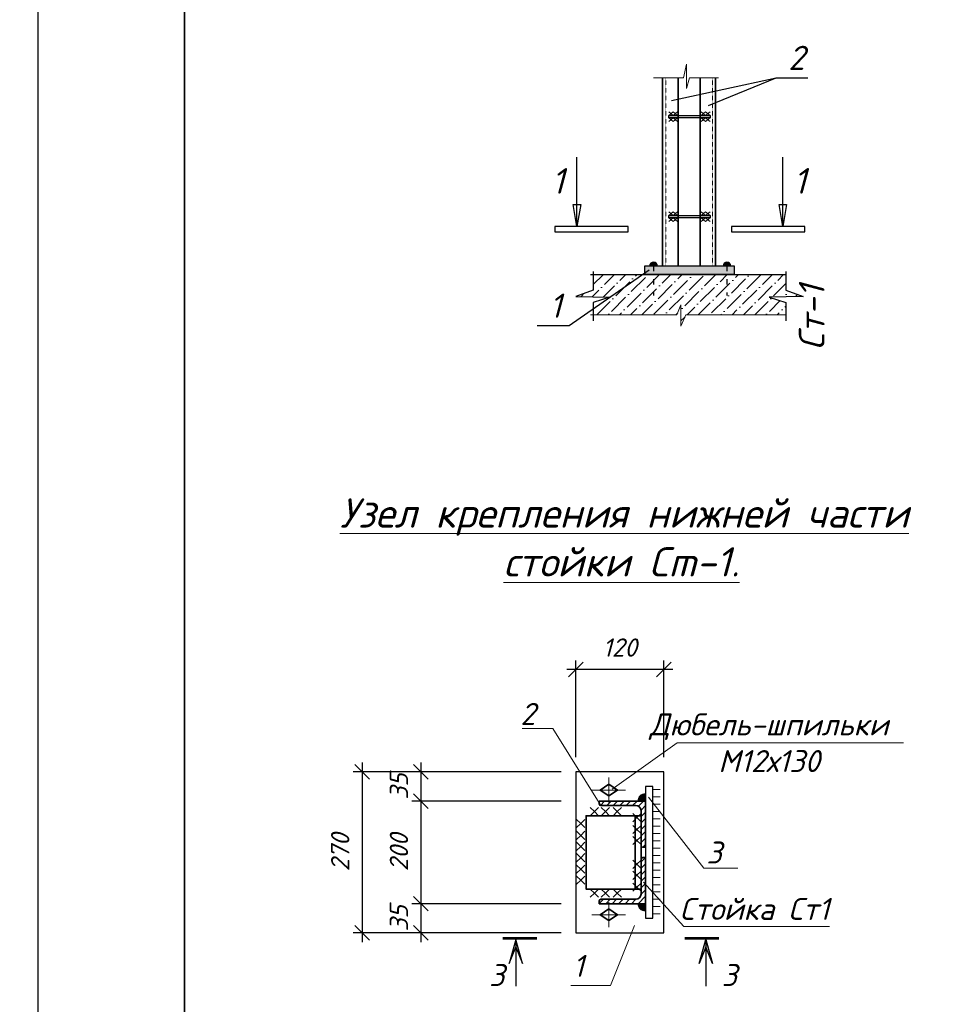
# Model space of a CAD drawing. Header units: millimetres. Extents: x -33345 to 4712671, y -3392 to 121473.
# Tile 292 of 656: x 1593706 to 1606403, y 53913 to 67353. Entities that reach past the tile are written whole.
import ezdxf

# ---------------------------------------------------------------- set-up
doc = ezdxf.new("R2010")
doc.units = ezdxf.units.MM
doc.linetypes.add('ACAD_ISO03W100', pattern=[30, 12, -18])
doc.linetypes.add('DASHED', pattern=[19.05, 12.7, -6.35])
for name, color, linetype, lineweight in [('0.25', 7, 'Continuous', 25), ('ACO-размер', 7, 'Continuous', 13), ('ACO-текст', 7, 'Continuous', 20), ('blue', 5, 'Continuous', 35), ('DESIGN', 14, 'Continuous', 20), ('red', 12, 'Continuous', 30), ('shtrihovka', 254, 'Continuous', 0), ('svarka', 152, 'Continuous', 15), ('выпуска', 220, 'Continuous', 35), ('ОСИ', 147, 'Continuous', 13), ('план', 7, 'Continuous', 30), ('Размер 1', 251, 'Continuous', 20), ('Узлы', 134, 'Continuous', 25), ('Штриховая-АСО', 8, 'Continuous', 15)]:
    doc.layers.add(name, color=color, linetype=linetype, lineweight=lineweight)
doc.layers.add('_линия', color=7, linetype='Continuous')
doc.layers.add('Сечения', color=7, linetype='Continuous')
doc.styles.add('_text', font='isocpeui.ttf')
doc.styles.add('ISO', font='isocpeui.ttf')
doc.styles.add('ISOCPEUR', font='isocpeui.ttf', dxfattribs={"height": 300})
doc.styles.add('RUSS', font='RUSS.shx', dxfattribs={"width": 0.8, "oblique": 15, "height": 250})
doc.styles.add('simp 0', font='isocpeui.ttf')
doc.styles.get("Standard").update_dxf_attribs({"font": 'arial.ttf'})
doc.dimstyles.new('RUSS$0', dxfattribs={"dimscale": 0, "dimtxt": 2.5, "dimasz": 2, "dimexe": 1.25, "dimexo": 2, "dimgap": 1.75, "dimtad": 1, "dimdec": 0, "dimlfac": 100, "dimzin": 0, "dimdsep": 46, "dimtxsty": 'RUSS', "dimblk1": 'OBLIQUE', "dimblk2": 'OBLIQUE', "dimsah": 1, "dimcen": 3, "dimdle": 1.25, "dimclrt": 1, "dimadec": 0, "dimazin": 0, "dimtfac": 0.75, "dimtdec": 0, "dimtmove": 0, "dimatfit": 0, "dimldrblk": 'OBLIQUE', "dimfxl": 1, "dimtvp": 1.5, "dimtolj": 1, "dimtzin": 0, "dimarcsym": 0})

# ---------------------------------------------------------------- blocks, each defined once
blk = doc.blocks.new('*U282')
at = {"layer": '0.25', "color": 5, "linetype": 'Continuous', "lineweight": 25, "ltscale": 100}
blk.add_lwpolyline([(-72619, 0), (0, 0), (0, 42000), (-72619, 42000), (-72619, 0)], dxfattribs=at)
blk = doc.blocks.new('awertgre')
at = {"ltscale": 20}
blk.add_lwpolyline([(-49481172, 24226618), (-49439172, 24226618), (-49439172, 24196918), (-49481172, 24196918)], close=True, dxfattribs=at)
at = {"lineweight": 35}
blk.add_lwpolyline([(-49479172, 24226118), (-49439672, 24226118), (-49439672, 24197418), (-49479172, 24197418)], close=True, dxfattribs=at)
blk = doc.blocks.new('_Oblique')
at = {"color": 0, "linetype": 'ByBlock', "lineweight": -2}
blk.add_line((-0.5, -0.5), (0.5, 0.5), dxfattribs=at)
blk = doc.blocks.new('*D2118')
at = {"layer": 'ACO-размер', "color": 0, "lineweight": -2, "ltscale": 5, "transparency": 16777216}
for p, q in [((1599180, 56812), (1599180, 55162)), ((1601094, 56687), (1599055, 56687)), ((1601094, 55287), (1599055, 55287))]:
    blk.add_line(p, q, dxfattribs=at)
at = {"layer": 'Defpoints', "color": 0, "ltscale": 5, "transparency": 16777216}
for p in [(1601294, 56687), (1599180, 55287), (1601294, 55287)]:
    blk.add_point(p, dxfattribs=at)
at = {"layer": 'ACO-размер', "color": 0, "lineweight": -2, "ltscale": 5, "transparency": 16777216, "xscale": 200, "yscale": 200, "zscale": 200}
for p, rotation in [((1599180, 56687), 90), ((1599180, 55287), 270)]:
    blk.add_blockref('_Oblique', p, dxfattribs=dict(at, rotation=rotation))
at = {"layer": 'ACO-размер', "color": 1, "ltscale": 5, "transparency": 16777216, "insert": (1598880, 55987), "char_height": 250, "attachment_point": 5, "rotation": 90, "style": 'simp 0'}
blk.add_mtext('\\A1;200', dxfattribs=at)
blk = doc.blocks.new('*D2119')
at = {"layer": 'ACO-размер', "color": 0, "lineweight": -2, "ltscale": 5, "transparency": 16777216}
for p, q in [((1599180, 57212), (1599180, 56562)), ((1601094, 57087), (1599055, 57087)), ((1601094, 56687), (1599055, 56687))]:
    blk.add_line(p, q, dxfattribs=at)
at = {"layer": 'Defpoints', "color": 0, "ltscale": 5, "transparency": 16777216}
for p in [(1601294, 57087), (1599180, 56687), (1601294, 56687)]:
    blk.add_point(p, dxfattribs=at)
at = {"layer": 'ACO-размер', "color": 0, "lineweight": -2, "ltscale": 5, "transparency": 16777216, "xscale": 200, "yscale": 200, "zscale": 200}
for p, rotation in [((1599180, 57087), 90), ((1599180, 56687), 270)]:
    blk.add_blockref('_Oblique', p, dxfattribs=dict(at, rotation=rotation))
at = {"layer": 'ACO-размер', "color": 1, "ltscale": 5, "transparency": 16777216, "insert": (1598880, 56887), "char_height": 250, "attachment_point": 5, "rotation": 90, "style": 'simp 0'}
blk.add_mtext('\\A1;35', dxfattribs=at)
blk = doc.blocks.new('*D2098')
at = {"layer": 'ACO-размер', "color": 0, "lineweight": -2, "ltscale": 5, "transparency": 16777216}
for p, q in [((1599180, 55412), (1599180, 54762)), ((1601094, 55287), (1599055, 55287)), ((1601094, 54887), (1599055, 54887))]:
    blk.add_line(p, q, dxfattribs=at)
at = {"layer": 'Defpoints', "color": 0, "ltscale": 5, "transparency": 16777216}
for p in [(1601294, 55287), (1599180, 54887), (1601294, 54887)]:
    blk.add_point(p, dxfattribs=at)
at = {"layer": 'ACO-размер', "color": 0, "lineweight": -2, "ltscale": 5, "transparency": 16777216, "xscale": 200, "yscale": 200, "zscale": 200}
for p, rotation in [((1599180, 55287), 90), ((1599180, 54887), 270)]:
    blk.add_blockref('_Oblique', p, dxfattribs=dict(at, rotation=rotation))
at = {"layer": 'ACO-размер', "color": 1, "ltscale": 5, "transparency": 16777216, "insert": (1598880, 55087), "char_height": 250, "attachment_point": 5, "rotation": 90, "style": 'simp 0'}
blk.add_mtext('\\A1;35', dxfattribs=at)
blk = doc.blocks.new('отв.- болт (постоян)')
at = {"color": 252, "lineweight": 35}
blk.add_lwpolyline([(0.8, 0), (0, -1.2), (-0.8, 0), (0, 1.2)], close=True, dxfattribs=at)
at = {"layer": 'ОСИ', "color": 1, "lineweight": 13, "ltscale": 0.5}
for points in [[(0, 2.3), (0, -2.3)], [(1.7, 0), (-1.7, 0)]]:
    blk.add_lwpolyline(points, dxfattribs=at)
blk = doc.blocks.new('*D2099')
at = {"layer": 'ACO-размер', "color": 0, "lineweight": -2, "ltscale": 5, "transparency": 16777216}
for p, q in [((1601294, 57287), (1601294, 58608)), ((1602494, 57287), (1602494, 58608)), ((1602619, 58483), (1601169, 58483))]:
    blk.add_line(p, q, dxfattribs=at)
at = {"layer": 'Defpoints', "color": 0, "ltscale": 5, "transparency": 16777216}
for p in [(1601294, 58483), (1601294, 57087), (1602494, 57087)]:
    blk.add_point(p, dxfattribs=at)
at = {"layer": 'ACO-размер', "color": 0, "lineweight": -2, "ltscale": 5, "transparency": 16777216, "xscale": 200, "yscale": 200, "zscale": 200, "rotation": 180}
blk.add_blockref('_Oblique', (1601294, 58483), dxfattribs=at)
at = {"layer": 'ACO-размер', "color": 0, "lineweight": -2, "ltscale": 5, "transparency": 16777216, "xscale": 200, "yscale": 200, "zscale": 200}
blk.add_blockref('_Oblique', (1602494, 58483), dxfattribs=at)
at = {"layer": 'ACO-размер', "color": 1, "ltscale": 5, "transparency": 16777216, "insert": (1601894, 58783), "char_height": 250, "attachment_point": 5, "style": 'simp 0'}
blk.add_mtext('\\A1;120', dxfattribs=at)
blk = doc.blocks.new('*D2100')
at = {"layer": 'ACO-размер', "color": 0, "lineweight": -2, "ltscale": 5, "transparency": 16777216}
for p, q in [((1598380, 57212), (1598380, 54762)), ((1601094, 57087), (1598255, 57087)), ((1601094, 54887), (1598255, 54887))]:
    blk.add_line(p, q, dxfattribs=at)
at = {"layer": 'Defpoints', "color": 0, "ltscale": 5, "transparency": 16777216}
for p in [(1601294, 57087), (1598380, 54887), (1601294, 54887)]:
    blk.add_point(p, dxfattribs=at)
at = {"layer": 'ACO-размер', "color": 0, "lineweight": -2, "ltscale": 5, "transparency": 16777216, "xscale": 200, "yscale": 200, "zscale": 200}
for p, rotation in [((1598380, 57087), 90), ((1598380, 54887), 270)]:
    blk.add_blockref('_Oblique', p, dxfattribs=dict(at, rotation=rotation))
at = {"layer": 'ACO-размер', "color": 1, "ltscale": 5, "transparency": 16777216, "insert": (1598079, 55987), "char_height": 250, "attachment_point": 5, "rotation": 90, "style": 'simp 0'}
blk.add_mtext('\\A1;270', dxfattribs=at)
blk = doc.blocks.new('сечение')
h = blk.add_hatch(color=256)
h.paths.add_polyline_path([(-291, 18), (-291, 120), (-199, 342)])
h.paths.add_polyline_path([(-383, 342), (-291, 120), (-291, 18)])
at = {"linetype": 'Continuous'}
blk.add_lwpolyline([(-291, 18), (-383, 342), (-291, 120), (-199, 342), (-291, 18), (-291, 652)], dxfattribs=at)
at = {"linetype": 'Continuous', "const_width": 36}
blk.add_lwpolyline([(0, 0), (-471, 0)], dxfattribs=at)

msp = doc.modelspace()

# ---------------------------------------------------------------- hatches: boundary and pattern name
at = {"lineweight": 13, "ltscale": 0.04}
h = msp.add_hatch(dxfattribs=at)
h.set_pattern_fill('ANSI36', color=256, scale=34.27065, style=0)
h.set_pattern_definition([(45, (1144354.42, 55735.3), (57.704853, 211.584462), [272.023286, -54.404657, 0, -54.404657])])
h.paths.add_polyline_path([(1604395.682, 63576.341), (1604159.571, 63661.559), (1604159.571, 63873.482), (1602198.846, 63873.482), (1601757.867, 63564.992), (1601757.951, 63564.99), (1601757.793, 63564.94), (1601530.73, 63406.096), (1601530.73, 63324.748), (1602672.766, 63324.748), (1602728.319, 63459.438), (1602728.319, 63171.622), (1602796.708, 63324.748), (1604159.571, 63324.748), (1604159.571, 63493.342), (1603932.35, 63564.99)])
h.paths.add_polyline_path([(1602198.846, 63873.482), (1601530.73, 63873.482), (1601530.73, 63661.559), (1601294.619, 63576.341), (1601757.867, 63564.992)])
at = {"layer": 'Сечения'}
h = msp.add_hatch(color=256, dxfattribs=at)
h.paths.add_polyline_path([(1602354.263, 63990.426), (1602354.263, 64042.877, -0.414213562), (1602406.713, 63990.426)])
h.paths.add_polyline_path([(1602354.263, 63990.426), (1602301.813, 63990.426, -0.414213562), (1602354.263, 64042.877)])
h = msp.add_hatch(color=256, dxfattribs=at)
h.paths.add_polyline_path([(1603355.007, 63990.426), (1603355.007, 64042.877, 0.414213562), (1603302.557, 63990.426)])
h.paths.add_polyline_path([(1603355.007, 63990.426), (1603407.457, 63990.426, 0.414213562), (1603355.007, 64042.877)])
at = {"layer": 'Узлы'}
msp.add_hatch(color=256, dxfattribs=at).paths.add_polyline_path([(1603458.45, 63990.426), (1602231.851, 63990.426), (1602231.851, 63873.482), (1603458.45, 63873.482)])
at = {"layer": 'Штриховая-АСО', "lineweight": 9}
for points in [[(1602142.259, 56686.891), (1602243.865, 56686.891), (1602243.865, 56788.497, 0.414213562)], [(1602142.259, 55286.891), (1602243.865, 55286.891), (1602243.865, 55185.284, -0.414213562)]]:
    msp.add_hatch(color=256, dxfattribs=at).paths.add_polyline_path(points)
h = msp.add_hatch(dxfattribs=at)
h.set_pattern_fill('ANSI31', scale=500)
h.set_pattern_definition([(45, (1151561.81, 487881.866), (-44.194174, 44.194174), [])])
edge = h.paths.add_edge_path()
edge.add_line((1601613.865, 56686.891), (1601613.865, 56649.891))
edge.add_arc((1601636.865, 56649.891), 23, 180.0000001, 270.0000001)
edge.add_line((1601636.865, 56626.891), (1602113.865, 56626.891))
edge.add_arc((1602113.865, 56556.891), 70, 0, 90, ccw=False)
edge.add_line((1602183.865, 56556.891), (1602183.865, 56079.891))
edge.add_arc((1602206.865, 56079.891), 23, 180, 270)
edge.add_line((1602206.865, 56056.891), (1602243.865, 56056.891))
edge.add_line((1602243.865, 56056.891), (1602243.865, 56686.891))
edge.add_line((1602243.865, 56686.891), (1601613.865, 56686.891))
edge = h.paths.add_edge_path()
edge.add_line((1601613.865, 55286.891), (1601613.865, 55323.891))
edge.add_arc((1601636.865, 55323.891), 23, 89.9999999, 179.9999999, ccw=False)
edge.add_line((1601636.865, 55346.891), (1602113.865, 55346.891))
edge.add_arc((1602113.865, 55416.891), 70, 270, 360)
edge.add_line((1602183.865, 55416.891), (1602183.865, 55893.891))
edge.add_arc((1602206.865, 55893.891), 23, 90, 180, ccw=False)
edge.add_line((1602206.865, 55916.891), (1602243.865, 55916.891))
edge.add_line((1602243.865, 55916.891), (1602243.865, 55286.891))
edge.add_line((1602243.865, 55286.891), (1601613.865, 55286.891))

# ---------------------------------------------------------------- linework, layer by layer
at = {"ltscale": 100}
for p, q in [((1602597.322, 66250.888, -1359241.5), (1604026.194, 66558.586, -1359241.5)), ((1603105.915, 66181.54, -1359241.5), (1604026.194, 66558.586, -1359241.5)), ((1604026.194, 66558.586, -1359241.5), (1604460.57, 66558.586, -1359241.5)), ((1601202.773, 63176.671, -1359241.5), (1602293.949, 63940.012, -1359241.5)), ((1600768.397, 63176.671, -1359241.5), (1601202.773, 63176.671, -1359241.5))]:
    msp.add_line(p, q, dxfattribs=at)
at = {"linetype": 'Continuous', "lineweight": 25, "ltscale": 100}
for p, q in [((1601309.735, 64527.759, -1359241.5), (1601259.457, 64828.209, -1359241.5)), ((1601259.457, 64828.209, -1359241.5), (1601360.013, 64828.209, -1359241.5)), ((1601360.013, 64828.209, -1359241.5), (1601309.735, 64527.759, -1359241.5)), ((1604119.649, 64527.759, -1359241.5), (1604069.371, 64828.209, -1359241.5)), ((1604069.371, 64828.209, -1359241.5), (1604169.927, 64828.209, -1359241.5)), ((1604169.927, 64828.209, -1359241.5), (1604119.649, 64527.759, -1359241.5)), ((1601009.735, 64527.759, -1359241.5), (1601009.735, 64457.759, -1359241.5)), ((1602009.735, 64527.759, -1359241.5), (1601009.735, 64527.759, -1359241.5)), ((1602009.735, 64457.759, -1359241.5), (1602009.735, 64527.759, -1359241.5)), ((1604419.649, 64527.759, -1359241.5), (1603419.649, 64527.759, -1359241.5)), ((1603419.649, 64527.759, -1359241.5), (1603419.649, 64457.759, -1359241.5)), ((1604419.649, 64457.759, -1359241.5), (1604419.649, 64527.759, -1359241.5)), ((1601009.735, 64457.759, -1359241.5), (1602009.735, 64457.759, -1359241.5)), ((1603419.649, 64457.759, -1359241.5), (1604419.649, 64457.759, -1359241.5))]:
    msp.add_line(p, q, dxfattribs=at)
at = {"linetype": 'Continuous', "lineweight": 25, "ltscale": 100, "elevation": -1359241.5}
for points in [[(1601309.735, 64527.759), (1601309.735, 65477.759)], [(1604119.649, 64527.759), (1604119.649, 65477.759)]]:
    msp.add_lwpolyline(points, dxfattribs=at)
at = {"color": 177, "ltscale": 10, "true_color": 0x293189, "elevation": -1359241.5}
for points in [[(1601530.73, 63914.476), (1601530.73, 63661.559), (1601294.619, 63576.341), (1601757.951, 63564.99), (1601530.73, 63493.342), (1601530.73, 63240.497)], [(1604159.571, 63914.476), (1604159.571, 63661.559), (1604395.682, 63576.341), (1603932.35, 63564.99), (1604159.571, 63493.342), (1604159.571, 63240.497)]]:
    msp.add_lwpolyline(points, dxfattribs=at)
at = {"color": 7, "lineweight": 13, "elevation": -1359241.5}
for points in [[(1601636.865, 56626.891), (1600978.613, 57676.568), (1600559.548, 57676.568)], [(1603504.911, 55770.993), (1603038.303, 55770.993), (1602284.521, 56740.289)]]:
    msp.add_lwpolyline(points, dxfattribs=at)
at = {"layer": 'ACO-текст', "elevation": -1359241.5}
msp.add_lwpolyline([(1605765.684, 57483.494), (1602676.616, 57483.494), (1601792.01, 56847.753)], dxfattribs=at)
at = {"layer": 'blue', "color": 112, "elevation": -1359241.5}
for points in [[(1601613.865, 56686.891), (1601613.865, 56649.891, 0.414213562), (1601636.865, 56626.891), (1602113.865, 56626.891, -0.414213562), (1602183.865, 56556.891), (1602183.865, 56079.891, 0.414213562), (1602206.865, 56056.891), (1602243.865, 56056.891), (1602243.865, 56686.891)], [(1601613.865, 55286.891), (1601613.865, 55323.891, -0.414213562), (1601636.865, 55346.891), (1602113.865, 55346.891, 0.414213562), (1602183.865, 55416.891), (1602183.865, 55893.891, -0.414213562), (1602206.865, 55916.891), (1602243.865, 55916.891), (1602243.865, 55286.891)]]:
    msp.add_lwpolyline(points, format="xyb", close=True, dxfattribs=at)
at = {"layer": 'blue', "elevation": -1359241.5}
for points in [[(1602183.865, 55486.891), (1602183.865, 56486.891), (1601433.865, 56486.891), (1601433.865, 55486.891), (1602183.865, 55486.891)], [(1602103.865, 55486.891), (1602103.865, 56486.891)]]:
    msp.add_lwpolyline(points, dxfattribs=at)
at = {"layer": 'DESIGN', "color": 0, "linetype": 'Continuous', "lineweight": 13, "elevation": -1359241.5}
for points in [[(1604753.869, 54975.66), (1602765.739, 54975.66), (1602217.462, 55580.864)], [(1602094.975, 54987.873), (1601769.229, 54171.68), (1601227.946, 54171.68)]]:
    msp.add_lwpolyline(points, dxfattribs=at)
at = {"layer": 'red', "elevation": -1359241.5}
for points in [[(1602493.865, 54886.891), (1602493.865, 57086.891), (1601293.865, 57086.891), (1601293.865, 54886.891)], [(1602343.865, 55086.891), (1602343.865, 56886.891), (1602243.865, 56886.891), (1602243.865, 55086.891)]]:
    msp.add_lwpolyline(points, close=True, dxfattribs=at)
at = {"layer": 'shtrihovka', "color": 7, "elevation": -1359241.5}
for points in [[(1602443.865, 56846.38), (1602343.865, 56846.38)], [(1602443.865, 56746.38), (1602343.865, 56746.38)], [(1602443.865, 56646.38), (1602343.865, 56646.38)], [(1602443.865, 56546.38), (1602343.865, 56546.38)], [(1602443.865, 56446.38), (1602343.865, 56446.38)], [(1602443.865, 56346.38), (1602343.865, 56346.38)], [(1602443.865, 56246.38), (1602343.865, 56246.38)], [(1602443.865, 56146.38), (1602343.865, 56146.38)], [(1602443.865, 56046.38), (1602343.865, 56046.38)], [(1602443.865, 55946.38), (1602343.865, 55946.38)], [(1602443.865, 55846.38), (1602343.865, 55846.38)], [(1602443.865, 55746.38), (1602343.865, 55746.38)], [(1602443.865, 55646.38), (1602343.865, 55646.38)], [(1602443.865, 55546.38), (1602343.865, 55546.38)], [(1602443.865, 55446.38), (1602343.865, 55446.38)], [(1602443.865, 55346.38), (1602343.865, 55346.38)], [(1602443.865, 55246.38), (1602343.865, 55246.38)], [(1602443.865, 55146.38), (1602343.865, 55146.38)]]:
    msp.add_lwpolyline(points, dxfattribs=at)
for points in [[(1601490.822, 56486.891), (1601547.072, 56543.141), (1601603.322, 56486.891), (1601547.072, 56543.141), (1601603.322, 56599.391), (1601547.072, 56543.141), (1601490.822, 56599.391), (1601547.072, 56543.141)], [(1601640.814, 56486.891), (1601697.064, 56543.141), (1601753.314, 56486.891), (1601697.064, 56543.141), (1601753.314, 56599.391), (1601697.064, 56543.141), (1601640.814, 56599.391), (1601697.064, 56543.141)], [(1601802.805, 56486.891), (1601859.055, 56543.141), (1601915.305, 56486.891), (1601859.055, 56543.141), (1601915.305, 56599.391), (1601859.055, 56543.141), (1601802.805, 56599.391), (1601859.055, 56543.141)], [(1602183.865, 56404.71), (1602127.615, 56460.96), (1602183.865, 56517.21), (1602127.615, 56460.96), (1602071.365, 56517.21), (1602127.615, 56460.96), (1602071.365, 56404.71), (1602127.615, 56460.96)], [(1601417.05, 56325.281), (1601360.8, 56381.531), (1601417.05, 56437.781), (1601360.8, 56381.531), (1601304.55, 56437.781), (1601360.8, 56381.531), (1601304.55, 56325.281), (1601360.8, 56381.531)], [(1602183.865, 56242.719), (1602127.615, 56298.969), (1602183.865, 56355.219), (1602127.615, 56298.969), (1602071.365, 56355.219), (1602127.615, 56298.969), (1602071.365, 56242.719), (1602127.615, 56298.969)], [(1601417.05, 56163.289), (1601360.8, 56219.539), (1601417.05, 56275.789), (1601360.8, 56219.539), (1601304.55, 56275.789), (1601360.8, 56219.539), (1601304.55, 56163.289), (1601360.8, 56219.539)], [(1602183.865, 56092.727), (1602127.615, 56148.977), (1602183.865, 56205.227), (1602127.615, 56148.977), (1602071.365, 56205.227), (1602127.615, 56148.977), (1602071.365, 56092.727), (1602127.615, 56148.977)], [(1601417.05, 56013.297), (1601360.8, 56069.547), (1601417.05, 56125.797), (1601360.8, 56069.547), (1601304.55, 56125.797), (1601360.8, 56069.547), (1601304.55, 56013.297), (1601360.8, 56069.547)], [(1601417.05, 55857.305), (1601360.8, 55913.555), (1601417.05, 55969.805), (1601360.8, 55913.555), (1601304.55, 55969.805), (1601360.8, 55913.555), (1601304.55, 55857.305), (1601360.8, 55913.555)], [(1601417.05, 55701.314), (1601360.8, 55757.564), (1601417.05, 55813.814), (1601360.8, 55757.564), (1601304.55, 55813.814), (1601360.8, 55757.564), (1601304.55, 55701.314), (1601360.8, 55757.564)], [(1602183.865, 55881.055), (1602127.615, 55824.805), (1602183.865, 55768.555), (1602127.615, 55824.805), (1602071.365, 55768.555), (1602127.615, 55824.805), (1602071.365, 55881.055), (1602127.615, 55824.805)], [(1601417.05, 55551.322), (1601360.8, 55607.572), (1601417.05, 55663.822), (1601360.8, 55607.572), (1601304.55, 55663.822), (1601360.8, 55607.572), (1601304.55, 55551.322), (1601360.8, 55607.572)], [(1602183.865, 55731.063), (1602127.615, 55674.813), (1602183.865, 55618.563), (1602127.615, 55674.813), (1602071.365, 55618.563), (1602127.615, 55674.813), (1602071.365, 55731.063), (1602127.615, 55674.813)], [(1602183.865, 55569.072), (1602127.615, 55512.822), (1602183.865, 55456.572), (1602127.615, 55512.822), (1602071.365, 55456.572), (1602127.615, 55512.822), (1602071.365, 55569.072), (1602127.615, 55512.822)], [(1601490.822, 55374.391), (1601547.072, 55430.641), (1601603.322, 55374.391), (1601547.072, 55430.641), (1601603.322, 55486.891), (1601547.072, 55430.641), (1601490.822, 55486.891), (1601547.072, 55430.641)], [(1601640.814, 55374.391), (1601697.064, 55430.641), (1601753.314, 55374.391), (1601697.064, 55430.641), (1601753.314, 55486.891), (1601697.064, 55430.641), (1601640.814, 55486.891), (1601697.064, 55430.641)], [(1601802.805, 55374.391), (1601859.055, 55430.641), (1601915.305, 55374.391), (1601859.055, 55430.641), (1601915.305, 55486.891), (1601859.055, 55430.641), (1601802.805, 55486.891), (1601859.055, 55430.641)]]:
    msp.add_lwpolyline(points, close=True, dxfattribs=at)
at = {"layer": 'svarka'}
for centre, start, end in [((1602243.865, 56686.891, -1359241.5), 90, 180), ((1602243.865, 55286.891, -1359241.5), 180, 270)]:
    msp.add_arc(centre, 101.606, start, end, dxfattribs=at)
at = {"layer": 'выпуска', "color": 206}
for p, q in [((1602478.51, 66558.207, -1359241.5), (1602478.51, 63990.426, -1359241.5)), ((1602691.294, 66558.207, -1359241.5), (1602691.294, 63990.426, -1359241.5)), ((1602988.487, 66558.207, -1359241.5), (1602988.487, 63990.426, -1359241.5)), ((1603201.271, 66558.207, -1359241.5), (1603201.271, 63990.426, -1359241.5))]:
    msp.add_line(p, q, dxfattribs=at)
at = {"layer": 'выпуска', "color": 0, "linetype": 'DASHED', "lineweight": 20, "ltscale": 0.01}
for p, q in [((1602519.94, 66558.207, -1359241.5), (1602519.94, 63990.426, -1359241.5)), ((1603159.841, 66558.207, -1359241.5), (1603159.841, 63990.426, -1359241.5))]:
    msp.add_line(p, q, dxfattribs=at)
at = {"layer": 'план'}
msp.add_line((1603458.45, 63873.482, -1359241.5), (1602231.851, 63873.482, -1359241.5), dxfattribs=at)
at = {"layer": 'план', "elevation": -1359241.5}
msp.add_lwpolyline([(1601496.041, 63873.482), (1604159.571, 63873.482)], dxfattribs=at)
at = {"layer": 'Размер 1'}
for p, q in [((1602621.438, 66094.588, -1359241.5), (1602560.739, 66045.479, -1359241.5)), ((1602621.438, 66045.479, -1359241.5), (1602560.739, 66094.588, -1359241.5)), ((1602621.438, 65963.061, -1359241.5), (1602560.739, 66012.169, -1359241.5)), ((1602621.438, 66012.169, -1359241.5), (1602560.739, 65963.061, -1359241.5)), ((1602682.136, 66094.588, -1359241.5), (1602621.438, 66045.479, -1359241.5)), ((1602682.136, 66045.479, -1359241.5), (1602621.438, 66094.588, -1359241.5)), ((1602682.136, 65963.061, -1359241.5), (1602621.438, 66012.169, -1359241.5)), ((1602682.136, 66012.169, -1359241.5), (1602621.438, 65963.061, -1359241.5)), ((1603064.732, 66094.588, -1359241.5), (1603004.034, 66045.479, -1359241.5)), ((1603064.732, 66045.479, -1359241.5), (1603004.034, 66094.588, -1359241.5)), ((1603064.732, 65963.061, -1359241.5), (1603004.034, 66012.169, -1359241.5)), ((1603064.732, 66012.169, -1359241.5), (1603004.034, 65963.061, -1359241.5)), ((1603125.43, 66094.588, -1359241.5), (1603064.732, 66045.479, -1359241.5)), ((1603125.43, 66045.479, -1359241.5), (1603064.732, 66094.588, -1359241.5)), ((1603125.43, 65963.061, -1359241.5), (1603064.732, 66012.169, -1359241.5)), ((1603125.43, 66012.169, -1359241.5), (1603064.732, 65963.061, -1359241.5)), ((1602621.438, 64728.506, -1359241.5), (1602560.739, 64679.397, -1359241.5)), ((1602621.438, 64679.397, -1359241.5), (1602560.739, 64728.506, -1359241.5)), ((1602621.438, 64596.978, -1359241.5), (1602560.739, 64646.087, -1359241.5)), ((1602621.438, 64646.087, -1359241.5), (1602560.739, 64596.978, -1359241.5)), ((1602682.136, 64728.506, -1359241.5), (1602621.438, 64679.397, -1359241.5)), ((1602682.136, 64679.397, -1359241.5), (1602621.438, 64728.506, -1359241.5)), ((1602682.136, 64596.978, -1359241.5), (1602621.438, 64646.087, -1359241.5)), ((1602682.136, 64646.087, -1359241.5), (1602621.438, 64596.978, -1359241.5)), ((1603064.732, 64728.506, -1359241.5), (1603004.034, 64679.397, -1359241.5)), ((1603064.732, 64679.397, -1359241.5), (1603004.034, 64728.506, -1359241.5)), ((1603064.732, 64596.978, -1359241.5), (1603004.034, 64646.087, -1359241.5)), ((1603064.732, 64646.087, -1359241.5), (1603004.034, 64596.978, -1359241.5)), ((1603125.43, 64728.506, -1359241.5), (1603064.732, 64679.397, -1359241.5)), ((1603125.43, 64679.397, -1359241.5), (1603064.732, 64728.506, -1359241.5)), ((1603125.43, 64596.978, -1359241.5), (1603064.732, 64646.087, -1359241.5)), ((1603125.43, 64646.087, -1359241.5), (1603064.732, 64596.978, -1359241.5)), ((1602672.766, 63324.748, -1359241.5), (1602728.319, 63459.438, -1359241.5)), ((1602728.319, 63459.438, -1359241.5), (1602728.319, 63171.622, -1359241.5)), ((1601496.041, 63324.748, -1359241.5), (1602672.766, 63324.748, -1359241.5)), ((1602728.319, 63171.622, -1359241.5), (1602796.708, 63324.748, -1359241.5)), ((1602796.708, 63324.748, -1359241.5), (1604159.571, 63324.748, -1359241.5))]:
    msp.add_line(p, q, dxfattribs=at)
at = {"layer": 'Размер 1', "elevation": -1359241.5}
msp.add_lwpolyline([(1602353.281, 66558.207), (1602763.529, 66558.207), (1602803.976, 66745.527), (1602803.976, 66415.322), (1602846.563, 66558.207), (1603240.481, 66558.207)], dxfattribs=at)
at = {"layer": 'Сечения', "linetype": 'ACAD_ISO03W100', "ltscale": 6}
for p, q in [((1602354.263, 63990.426, -1359241.5), (1602354.263, 63587.385, -1359241.5)), ((1603355.007, 63990.426, -1359241.5), (1603355.007, 63587.385, -1359241.5))]:
    msp.add_line(p, q, dxfattribs=at)
at = {"layer": 'Сечения', "elevation": -1359241.5}
for points in [[(1603125.43, 66012.169), (1602560.739, 66012.169), (1602560.739, 66045.479), (1603125.43, 66045.479)], [(1603125.43, 64646.087), (1602560.739, 64646.087), (1602560.739, 64679.397), (1603125.43, 64679.397)]]:
    msp.add_lwpolyline(points, close=True, dxfattribs=at)
at = {"layer": 'Сечения'}
for centre in [(1602354.263, 63990.426, -1359241.5), (1603355.007, 63990.426, -1359241.5)]:
    msp.add_arc(centre, 52.45, 0, 180, dxfattribs=at)
at = {"layer": 'Узлы', "elevation": -1359241.5}
msp.add_lwpolyline([(1603458.45, 63990.426), (1602231.851, 63990.426), (1602231.851, 63873.482), (1603458.45, 63873.482)], close=True, dxfattribs=at)

# ---------------------------------------------------------------- block references
at = {"color": 6, "ltscale": 2, "yscale": 100, "zscale": 100}
for p, xscale, rotation in [((1601743.865, 56836.891, -1359241.5), -100, 90), ((1601743.865, 55135.419, -1359241.5), 100, 90.00000000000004)]:
    msp.add_blockref('отв.- болт (постоян)', p, dxfattribs=dict(at, xscale=xscale, rotation=rotation))
at = {"color": 0, "linetype": 'Continuous', "xscale": -1, "rotation": 180}
msp.add_blockref('сечение', (1600765.643, 54814.064, -1359241.5), dxfattribs=at)
at = {"color": 0, "linetype": 'Continuous', "rotation": 180}
msp.add_blockref('сечение', (1602777.02, 54814.064, -1359241.5), dxfattribs=at)
at = {"layer": '0.25', "ltscale": 100, "transparency": 33554687}
msp.add_blockref('*U282', (1593956.032, 44501.326), dxfattribs=at)
at = {"layer": '_линия', "color": 18, "true_color": 0x000000}
msp.add_blockref('awertgre', (51075127.969, -24152417.108), dxfattribs=at)

# ---------------------------------------------------------------- texts
at = {"linetype": 'Continuous', "lineweight": 25, "ltscale": 100, "char_height": 350, "width": 465.87121, "attachment_point": 1}
for insert in [(1600961.288, 65327.759, -1359241.5), (1604261.278, 65327.759, -1359241.5)]:
    msp.add_mtext('{\\fISOCPEUR|b0|i1|c0|p34;1}', dxfattribs=dict(at, insert=insert))
at = {"insert": (351439.431, 62275.551), "char_height": 500, "width": 9875.6458, "attachment_point": 1, "style": 'ISO'}
msp.add_mtext('\\pi4343.31532;{\\LА-А\\P\\pi0;Армирование приямка. M 1:20}', dxfattribs=at)
at = {"layer": 'ACO-текст', "style": 'simp 0'}
for s, p in [('2', (1600537.46, 57727.001, -1359241.5)), ('3', (1603075.651, 55835.126, -1359241.5)), ('Стойка Ст1', (1602710.942, 55065.359, -1359241.5)), ('1', (1601254.518, 54287.927, -1359241.5)), ('3', (1600109.86, 54162.421, -1359241.5)), ('3', (1603282.803, 54162.421, -1359241.5))]:
    msp.add_text(s, height=300, dxfattribs=at).set_placement(p)
at = {"layer": 'ACO-текст', "ltscale": 100, "insert": (1597556.436, 60819.403, -1359241.5), "char_height": 400, "attachment_point": 1, "style": '_text'}
msp.add_mtext_dynamic_manual_height_columns('\\pxi1.29697;{\\LУзел крепления нижней части \\P\\pi6.87916;стойки Сm-1.}', width=8866.96611, gutter_width=1500, heights=[0], dxfattribs=at)
at = {"layer": 'ACO-текст', "char_height": 300, "style": 'simp 0'}
for s, insert, width, attachment_point in [('\\pi-651.92829,l900;Дюбель-шпильки\\P\\pi183.75353;М12х130', (1492043.62, 58582.633, -2718483), 3709.09797, 1), ('\\pi-900,l900;Дюбель-шпильки ^JМ12х130', (1603930.367, 57483.494, -1359241.5), 2336.63978, 5)]:
    msp.add_mtext(s, dxfattribs=dict(at, insert=insert, width=width, attachment_point=attachment_point))
at = {"layer": 'Сечения', "linetype": 'Continuous', "lineweight": 20, "ltscale": 70, "char_height": 330, "width": 31438.36857, "attachment_point": 1, "style": 'ISOCPEUR'}
for s, insert in [('{\\C0;2}', (1604191.501, 66996.777, -1359241.5)), ('{\\C0;1}', (1600933.704, 63614.863, -1359241.5))]:
    msp.add_mtext(s, dxfattribs=dict(at, insert=insert))
at = {"layer": 'Сечения', "linetype": 'Continuous', "lineweight": 20, "ltscale": 70, "insert": (1604337.221, 62840.274, -1359241.5), "char_height": 350, "width": 31438.36857, "attachment_point": 1, "rotation": 90, "style": 'ISOCPEUR'}
msp.add_mtext('{\\C0;Ст-1}', dxfattribs=at)

# ---------------------------------------------------------------- dimensions: what is measured, and where the dimension line sits
at = {"layer": 'ACO-размер', "ltscale": 5}
dim = msp.add_linear_dim(base=(1601293.865, 58482.636, -1359241.5), p1=(1602493.865, 57086.891, -1359241.5), p2=(1601293.865, 57086.891, -1359241.5), angle=180, dimstyle='RUSS$0', override={"dimscale": 100, "dimlfac": 0.1, "dimtxsty": 'simp 0', "dimtmove": 0}, dxfattribs=at)
dim.commit()
dim.dimension.update_dxf_attribs({"geometry": '*D2099', "text_midpoint": (1601893.865, 58482.636, -1359241.5), "dimtype": 160})
for base, p1, p2, text, picture, middle in [((1598380.414, 54886.891, -1359241.5), (1601293.865, 57086.891, -1359241.5), (1601293.865, 54886.891, -1359241.5), '270', '*D2100', (1598078.804, 55986.891, -1359241.5)), ((1599180.414, 55286.891, -1359241.5), (1601293.865, 56686.891, -1359241.5), (1601293.865, 55286.891, -1359241.5), '200', '*D2118', (1598880.414, 55986.891, -1359241.5))]:
    dim = msp.add_linear_dim(base=base, p1=p1, p2=p2, angle=90, text=text, dimstyle='RUSS$0', override={"dimscale": 100, "dimlfac": 0.1, "dimtxsty": 'simp 0', "dimtmove": 1}, dxfattribs=at)
    dim.commit()
    dim.dimension.update_dxf_attribs({"geometry": picture, "text_midpoint": middle})
for base, p1, p2, picture, middle in [((1599180.414, 56686.891, -1359241.5), (1601293.865, 57086.891, -1359241.5), (1601293.865, 56686.891, -1359241.5), '*D2119', (1599180.414, 56886.891, -1359241.5)), ((1599180.414, 54886.891, -1359241.5), (1601293.865, 55286.891, -1359241.5), (1601293.865, 54886.891, -1359241.5), '*D2098', (1599180.414, 55086.891, -1359241.5))]:
    dim = msp.add_linear_dim(base=base, p1=p1, p2=p2, angle=90, text='35', dimstyle='RUSS$0', override={"dimscale": 100, "dimlfac": 0.1, "dimtxsty": 'simp 0', "dimtmove": 1}, dxfattribs=at)
    dim.commit()
    dim.dimension.update_dxf_attribs({"geometry": picture, "text_midpoint": middle, "dimtype": 160})

doc.saveas('drawing.dxf')
